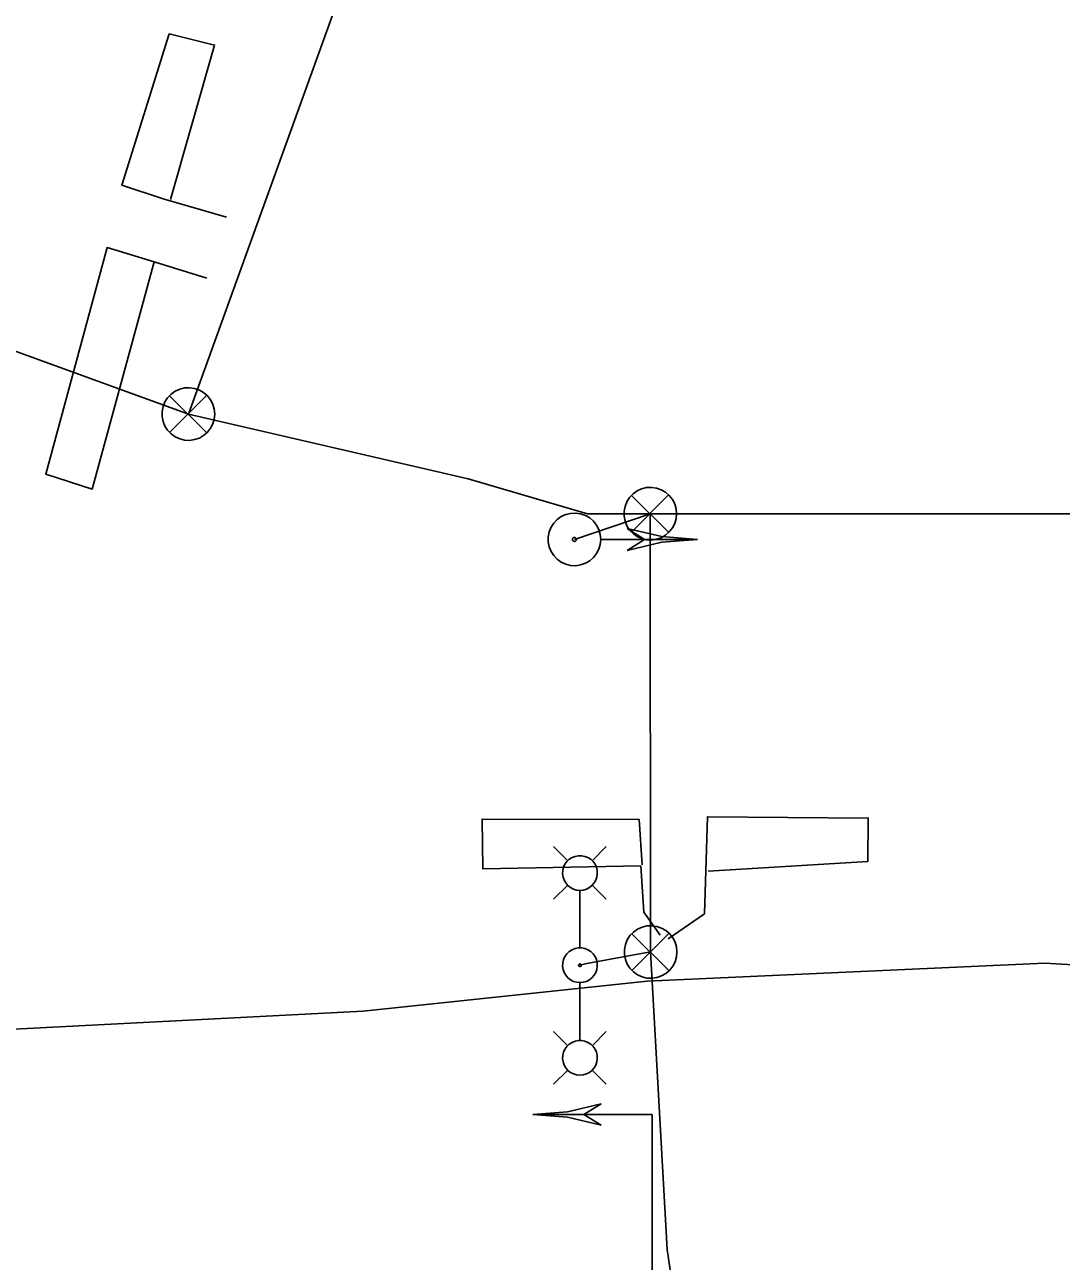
# Model space of a CAD drawing. Extents: x 596028 to 606371, y 330010 to 403088.
# Drawn here: x 603030.9 to 603160.7, y 402237 to 402392 of the extents above; entities that cross this region are included whole.
import ezdxf

# ---------------------------------------------------------------- set-up
doc = ezdxf.new("R2010")
doc.units = 0
for name, color, linetype in [('E_LTG', 7, 'Continuous'), ('E_LTG_CID', 7, 'Continuous'), ('E_SIG', 7, 'Continuous'), ('E_SIG_Conduit', 7, 'Continuous'), ('E_SIG_Loops', 7, 'Continuous'), ('E_UTL_E_UG', 7, 'Continuous')]:
    doc.layers.add(name, color=color, linetype=linetype)

msp = doc.modelspace()

# ---------------------------------------------------------------- linework, layer by layer
at = {"layer": 'E_LTG'}
for points in [[(603098.93, 402287.23), (603097.15, 402289.01)], [(603100.45, 402283.53), (603100.86, 402283.57), (603101.26, 402283.69), (603101.63, 402283.88), (603101.95, 402284.13), (603102.22, 402284.45), (603102.43, 402284.8), (603102.57, 402285.19), (603102.63, 402285.6), (603102.61, 402286.02), (603102.51, 402286.42), (603102.34, 402286.79), (603102.1, 402287.13), (603101.8, 402287.42), (603101.45, 402287.64), (603101.07, 402287.79), (603100.66, 402287.87), (603100.25, 402287.87), (603099.84, 402287.79), (603099.46, 402287.64), (603099.11, 402287.42), (603098.81, 402287.13), (603098.57, 402286.79), (603098.4, 402286.42), (603098.3, 402286.02), (603098.28, 402285.6), (603098.34, 402285.19), (603098.47, 402284.8), (603098.68, 402284.45), (603098.95, 402284.13), (603099.28, 402283.88), (603099.64, 402283.69), (603100.04, 402283.57), (603100.45, 402283.53)], [(603101.97, 402287.23), (603103.75, 402289.01)], [(603098.93, 402284.19), (603097.15, 402282.41)], [(603100.45, 402283.49), (603100.45, 402276.32)], [(603101.97, 402284.19), (603103.75, 402282.41)], [(603100.45, 402271.97), (603100.86, 402272.01), (603101.26, 402272.12), (603101.63, 402272.31), (603101.95, 402272.57), (603102.22, 402272.88), (603102.43, 402273.24), (603102.57, 402273.63), (603102.63, 402274.04), (603102.61, 402274.45), (603102.51, 402274.85), (603102.34, 402275.23), (603102.1, 402275.57), (603101.8, 402275.85), (603101.45, 402276.08), (603101.07, 402276.23), (603100.66, 402276.31), (603100.25, 402276.31), (603099.84, 402276.23), (603099.46, 402276.08), (603099.11, 402275.85), (603098.81, 402275.57), (603098.57, 402275.23), (603098.4, 402274.85), (603098.3, 402274.45), (603098.28, 402274.04), (603098.34, 402273.63), (603098.47, 402273.24), (603098.68, 402272.88), (603098.95, 402272.57), (603099.28, 402272.31), (603099.64, 402272.12), (603100.04, 402272.01), (603100.45, 402271.97)], [(603100.45, 402273.98), (603100.48, 402273.98), (603100.51, 402273.99), (603100.54, 402274), (603100.57, 402274.02), (603100.59, 402274.04), (603100.6, 402274.07), (603100.61, 402274.1), (603100.62, 402274.13), (603100.62, 402274.17), (603100.61, 402274.2), (603100.6, 402274.22), (603100.58, 402274.25), (603100.56, 402274.27), (603100.53, 402274.29), (603100.5, 402274.3), (603100.47, 402274.31), (603100.44, 402274.31), (603100.41, 402274.3), (603100.38, 402274.29), (603100.35, 402274.27), (603100.33, 402274.25), (603100.31, 402274.22), (603100.3, 402274.2), (603100.29, 402274.17), (603100.29, 402274.13), (603100.29, 402274.1), (603100.3, 402274.07), (603100.32, 402274.04), (603100.34, 402274.02), (603100.36, 402274), (603100.39, 402273.99), (603100.42, 402273.98), (603100.45, 402273.98)], [(603100.45, 402264.75), (603100.45, 402271.93)], [(603098.93, 402264.06), (603097.15, 402265.84)], [(603101.98, 402264.06), (603103.75, 402265.84)], [(603100.45, 402260.36), (603100.86, 402260.4), (603101.26, 402260.52), (603101.63, 402260.71), (603101.95, 402260.96), (603102.22, 402261.28), (603102.43, 402261.63), (603102.57, 402262.03), (603102.63, 402262.44), (603102.61, 402262.85), (603102.51, 402263.25), (603102.34, 402263.63), (603102.1, 402263.96), (603101.8, 402264.25), (603101.45, 402264.47), (603101.07, 402264.63), (603100.66, 402264.7), (603100.25, 402264.7), (603099.84, 402264.63), (603099.46, 402264.47), (603099.11, 402264.25), (603098.81, 402263.96), (603098.57, 402263.63), (603098.4, 402263.25), (603098.3, 402262.85), (603098.28, 402262.44), (603098.34, 402262.03), (603098.47, 402261.63), (603098.68, 402261.28), (603098.95, 402260.96), (603099.28, 402260.71), (603099.64, 402260.52), (603100.04, 402260.4), (603100.45, 402260.36)], [(603098.93, 402261.01), (603097.15, 402259.24)], [(603101.98, 402261.01), (603103.75, 402259.24)]]:
    msp.add_lwpolyline(points, dxfattribs=at)
at = {"layer": 'E_LTG_CID'}
for points in [[(603109.26, 402330.72), (603189.25, 402330.72)], [(602675.07, 402262.08), (602676.07, 402262.72), (602692.09, 402263.42), (602723.11, 402263.48), (602737.36, 402264.21), (602741.56, 402272.78), (602743.61, 402271.7), (602749.4, 402264.91), (602763.84, 402263.47), (602813.45, 402265.08), (602855.18, 402266.55), (602862.91, 402274.8), (602872.14, 402265.51), (602897.13, 402266.78), (602920.32, 402266.89), (602969.9, 402266.9), (602993.7, 402271.33), (602998.27, 402267.03), (603003.69, 402265.74), (603019.03, 402265.61), (603073.32, 402268.4), (603108.87, 402272.13), (603158.69, 402274.42), (603170.1, 402273.75)]]:
    msp.add_lwpolyline(points, dxfattribs=at)
at = {"layer": 'E_SIG'}
for points in [[(603054.71, 402343.22), (603054.65, 402343.84), (603054.47, 402344.44), (603054.18, 402345), (603053.8, 402345.49), (603053.32, 402345.9), (603052.78, 402346.22), (603052.19, 402346.42), (603051.56, 402346.51), (603050.94, 402346.48), (603050.33, 402346.34), (603049.76, 402346.07), (603049.25, 402345.71), (603048.81, 402345.26), (603048.47, 402344.73), (603048.24, 402344.15), (603048.12, 402343.53), (603048.12, 402342.9), (603048.24, 402342.29), (603048.47, 402341.7), (603048.81, 402341.18), (603049.25, 402340.72), (603049.76, 402340.36), (603050.33, 402340.1), (603050.94, 402339.95), (603051.56, 402339.92), (603052.19, 402340.01), (603052.78, 402340.21), (603053.32, 402340.53), (603053.8, 402340.94), (603054.18, 402341.43), (603054.47, 402341.99), (603054.65, 402342.59), (603054.71, 402343.22)], [(603053.67, 402345.55), (603049.06, 402340.89)], [(603049.06, 402345.5), (603053.71, 402340.85)], [(603112.56, 402330.72), (603112.5, 402331.35), (603112.33, 402331.95), (603112.04, 402332.51), (603111.65, 402333), (603111.18, 402333.41), (603110.63, 402333.72), (603110.04, 402333.93), (603109.42, 402334.02), (603108.79, 402333.99), (603108.18, 402333.84), (603107.61, 402333.58), (603107.1, 402333.22), (603106.67, 402332.76), (603106.33, 402332.23), (603106.1, 402331.65), (603105.98, 402331.04), (603105.98, 402330.41), (603106.1, 402329.79), (603106.33, 402329.21), (603106.67, 402328.68), (603107.1, 402328.23), (603107.61, 402327.86), (603108.18, 402327.6), (603108.79, 402327.46), (603109.42, 402327.43), (603110.04, 402327.52), (603110.63, 402327.72), (603111.18, 402328.03), (603111.65, 402328.45), (603112.04, 402328.94), (603112.33, 402329.5), (603112.5, 402330.1), (603112.56, 402330.72)], [(603111.52, 402333.06), (603106.92, 402328.4)], [(603106.92, 402333.01), (603111.57, 402328.36)], [(603103.06, 402327.51), (603103, 402328.13), (603102.83, 402328.73), (603102.54, 402329.29), (603102.15, 402329.78), (603101.68, 402330.19), (603101.13, 402330.51), (603100.54, 402330.71), (603099.92, 402330.8), (603099.29, 402330.77), (603098.68, 402330.63), (603098.11, 402330.36), (603097.6, 402330), (603097.17, 402329.55), (603096.83, 402329.02), (603096.6, 402328.44), (603096.48, 402327.82), (603096.48, 402327.19), (603096.6, 402326.58), (603096.83, 402325.99), (603097.17, 402325.47), (603097.6, 402325.01), (603098.11, 402324.65), (603098.68, 402324.39), (603099.29, 402324.24), (603099.92, 402324.21), (603100.54, 402324.3), (603101.13, 402324.51), (603101.68, 402324.82), (603102.15, 402325.23), (603102.54, 402325.72), (603102.83, 402326.28), (603103, 402326.88), (603103.06, 402327.51)], [(603115.16, 402327.51), (603110.71, 402327.85), (603106.36, 402328.88)], [(603108.56, 402327.51), (603106.36, 402328.88)], [(603100.02, 402327.51), (603100.01, 402327.55), (603100, 402327.6), (603099.97, 402327.64), (603099.95, 402327.68), (603099.91, 402327.71), (603099.87, 402327.74), (603099.82, 402327.75), (603099.77, 402327.76), (603099.73, 402327.76), (603099.68, 402327.75), (603099.64, 402327.73), (603099.6, 402327.7), (603099.56, 402327.66), (603099.54, 402327.62), (603099.52, 402327.58), (603099.51, 402327.53), (603099.51, 402327.48), (603099.52, 402327.44), (603099.54, 402327.39), (603099.56, 402327.35), (603099.6, 402327.32), (603099.64, 402327.29), (603099.68, 402327.27), (603099.73, 402327.26), (603099.77, 402327.25), (603099.82, 402327.26), (603099.87, 402327.28), (603099.91, 402327.3), (603099.95, 402327.33), (603099.97, 402327.37), (603100, 402327.41), (603100.01, 402327.46), (603100.02, 402327.51)], [(603115.16, 402327.51), (603103.12, 402327.51)], [(603115.16, 402327.51), (603110.71, 402327.16), (603106.36, 402326.13)], [(603106.36, 402326.13), (603108.56, 402327.51)], [(603112.61, 402275.81), (603112.55, 402276.43), (603112.37, 402277.03), (603112.08, 402277.59), (603111.7, 402278.08), (603111.22, 402278.49), (603110.68, 402278.81), (603110.08, 402279.01), (603109.46, 402279.1), (603108.84, 402279.07), (603108.23, 402278.92), (603107.66, 402278.66), (603107.15, 402278.3), (603106.71, 402277.85), (603106.37, 402277.32), (603106.14, 402276.74), (603106.02, 402276.12), (603106.02, 402275.49), (603106.14, 402274.88), (603106.37, 402274.29), (603106.71, 402273.77), (603107.15, 402273.31), (603107.66, 402272.95), (603108.23, 402272.69), (603108.84, 402272.54), (603109.46, 402272.51), (603110.08, 402272.6), (603110.68, 402272.8), (603111.22, 402273.12), (603111.7, 402273.53), (603112.08, 402274.02), (603112.37, 402274.58), (603112.55, 402275.18), (603112.61, 402275.81)], [(603111.57, 402278.14), (603106.96, 402273.48)], [(603106.96, 402278.09), (603111.61, 402273.44)], [(603094.56, 402255.43), (603098.88, 402255.76), (603103.1, 402256.76)], [(603103.1, 402256.76), (603100.96, 402255.42)], [(603094.56, 402255.43), (603098.88, 402255.09), (603103.1, 402254.09)], [(603109.5, 402255.42), (603094.56, 402255.42)], [(603100.96, 402255.42), (603103.1, 402254.09)], [(603109.5, 402255.42), (603109.5, 402228.79)], [(603109.5, 402247.95), (603109.5, 402247.95)]]:
    msp.add_lwpolyline(points, dxfattribs=at)
at = {"layer": 'E_SIG_Conduit'}
for points in [[(603024.98, 402352.88), (603025.34, 402352.7), (603051.41, 402343.22), (603086.46, 402335.1), (603101.4, 402330.73)], [(603109.26, 402330.72), (603099.76, 402327.51)], [(603101.4, 402330.73), (603109.26, 402330.72)], [(603109.31, 402275.81), (603109.26, 402330.72)], [(603114.55, 402214.66), (603114.76, 402215.59), (603111.37, 402238.51), (603109.31, 402275.81), (603101.31, 402274.36), (603100.45, 402274.14)]]:
    msp.add_lwpolyline(points, dxfattribs=at)
at = {"layer": 'E_SIG_Loops'}
for points in [[(603056.18, 402367.9), (603048.27, 402370.17), (603043.09, 402371.9), (603049.01, 402390.85), (603054.69, 402389.45), (603049.18, 402370.12)], [(603053.71, 402360.24), (603047.13, 402362.31), (603047.13, 402362.28), (603039.36, 402333.81), (603033.54, 402335.7), (603041.22, 402364.08), (603047.13, 402362.28), (603047.51, 402362.17)], [(603110.51, 402277.93), (603108.45, 402280.78), (603108.07, 402286.58), (603088.29, 402286.21), (603088.2, 402292.46), (603107.88, 402292.4), (603108.25, 402286.71)], [(603111.5, 402277.45), (603116.04, 402280.6), (603116.43, 402292.76), (603136.56, 402292.58), (603136.5, 402287.13), (603116.51, 402285.94)]]:
    msp.add_lwpolyline(points, dxfattribs=at)
at = {"layer": 'E_UTL_E_UG'}
msp.add_lwpolyline([(603051.41, 402343.22), (603135.65, 402576.65)], dxfattribs=at)

doc.saveas('drawing.dxf')
